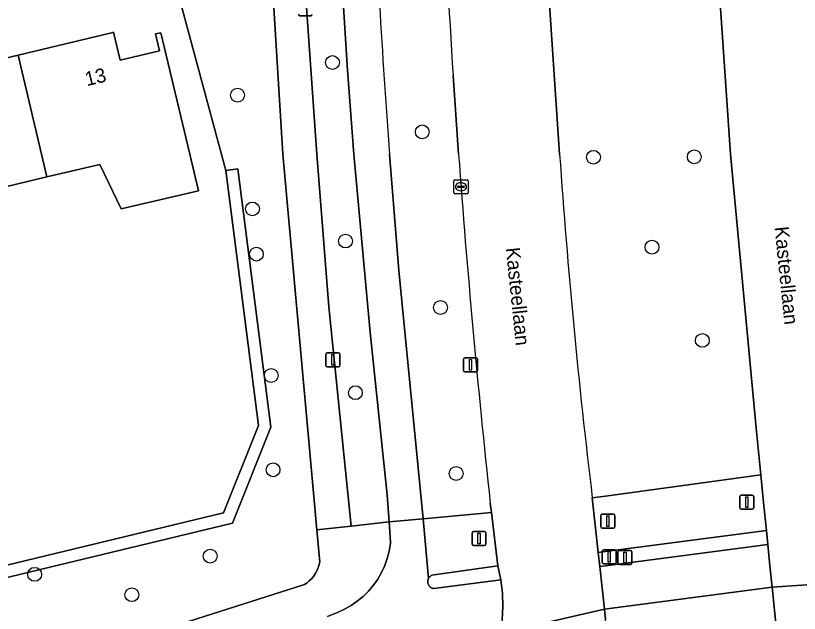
# Model space of a CAD drawing. Extents: x 157793 to 159380, y 380877 to 382313.
# Drawn here: x 158958.2 to 159013.7, y 381217.5 to 381259.8 of the extents above; entities that cross this region are included whole.
import ezdxf

# ---------------------------------------------------------------- set-up
doc = ezdxf.new("R2010")
doc.units = 0
for name, color, linetype in [('IMGEO_Berm_groen', 7, 'Continuous'), ('IMGEO_Boom', 7, 'Continuous'), ('IMGEO_Drukknoppaal', 7, 'Continuous'), ('IMGEO_Erf', 7, 'Continuous'), ('IMGEO_Fietspad_gesloten', 7, 'Continuous'), ('IMGEO_Fietspad_open', 7, 'Continuous'), ('IMGEO_Groenvoorziening', 7, 'Continuous'), ('IMGEO_Kolk', 7, 'Continuous'), ('IMGEO_Lichtmast', 7, 'Continuous'), ('IMGEO_Muur', 7, 'Continuous'), ('IMGEO_Openbare_ruimte_label', 7, 'Continuous'), ('IMGEO_Pand', 7, 'Continuous'), ('IMGEO_Pand_nummerreeks', 7, 'Continuous'), ('IMGEO_Rijbaan_lokaal_gesloten', 7, 'Continuous'), ('IMGEO_Rijbaan_regionaal_gesloten', 7, 'Continuous'), ('IMGEO_Verkeerseiland_open', 7, 'Continuous'), ('IMGEO_Verkeersregelinstallatiepaal', 7, 'Continuous'), ('IMGEO_Voetpad_open', 7, 'Continuous')]:
    doc.layers.add(name, color=color, linetype=linetype)

msp = doc.modelspace()

# ---------------------------------------------------------------- linework, layer by layer
at = {"layer": 'IMGEO_Berm_groen'}
for points in [[(158999.059, 381225.637), (159000, 381225.766), (159010.991, 381227.28), (159010.668, 381230.572), (159008.854, 381250), (159008.146, 381260.333), (159006.981, 381285.016)], [(158995.662, 381265.922), (158996.745, 381250)], [(158978.635, 381263.094), (158979.56, 381250), (158980.403, 381239.179), (158981.987, 381223.622), (158984.683, 381223.944), (158984.526, 381225.857), (158983.319, 381237.346), (158982.175, 381250), (158981.718, 381255.941), (158981.1, 381265.686)], [(158989.588, 381250), (158989.202, 381255.561)], [(158984.7, 381250), (158985.366, 381241.758), (158987.07, 381224.145), (158991.913, 381224.612), (158991.836, 381225.272)]]:
    msp.add_lwpolyline(points, dxfattribs=at)
for centre, radius, start, end in [((159881.775, 381312.806), 894.407, 181.851186, 183.669604), ((159681.978, 381302.309), 699.237, 182.544369, 184.29025), ((159679.304, 381300.235), 691.543, 184.165766, 186.223091), ((159467.27, 381282.399), 471.639, 183.93902, 186.91234)]:
    msp.add_arc(centre, radius, start, end, dxfattribs=at)
at = {"layer": 'IMGEO_Boom'}
for centre in [(158980.655, 381256.483), (158973.929, 381254.171), (158987.017, 381251.57), (158999.139, 381249.774), (159006.28, 381249.801), (158974.99, 381246.11), (158981.581, 381243.835), (159003.286, 381243.405), (158975.27, 381242.91), (158988.311, 381239.125), (159006.853, 381236.796), (158976.313, 381234.308), (158982.282, 381233.091), (158976.451, 381227.629), (158989.417, 381227.365), (158972, 381221.51), (158959.566, 381220.219), (158966.451, 381218.777)]:
    msp.add_circle(centre, 0.489, dxfattribs=at)
at = {"layer": 'IMGEO_Drukknoppaal'}
for p, q in [((159000.878, 381221.015), (159000.878, 381221.815)), ((159000.878, 381221.815), (159000.878, 381221.015)), ((159000.978, 381221.915), (159001.768, 381221.915)), ((159001.768, 381221.915), (159000.978, 381221.915)), ((159001.868, 381221.815), (159001.868, 381221.015)), ((159001.868, 381221.015), (159001.868, 381221.815)), ((159001.768, 381220.915), (159000.978, 381220.915)), ((159000.978, 381220.915), (159001.768, 381220.915))]:
    msp.add_line(p, q, dxfattribs=at)
msp.add_lwpolyline([(159001.298, 381221.79), (159001.448, 381221.79), (159001.448, 381221.04), (159001.298, 381221.04), (159001.298, 381221.79)], dxfattribs=at)
for centre, start, end in [((159000.978, 381221.815), 90, 180), ((159000.978, 381221.815), 90, 180), ((159001.768, 381221.815), 0, 90), ((159001.768, 381221.815), 360, 90), ((159000.978, 381221.015), 180, 270), ((159000.978, 381221.015), 180, 270), ((159001.768, 381221.015), 270, 0), ((159001.768, 381221.015), 270, 0)]:
    msp.add_arc(centre, 0.1, start, end, dxfattribs=at)
at = {"layer": 'IMGEO_Erf'}
for points in [[(158947.805, 381218.514), (158972.948, 381224.569), (158975.416, 381230.759), (158973.111, 381248.837), (158968.906, 381264.456), (158957.537, 381261.722)], [(158951.83, 381255.447), (158958.387, 381257.014), (158965.004, 381258.596), (158965.146, 381258.63), (158965.618, 381256.655), (158968.404, 381257.321), (158968.12, 381258.507), (158968.5, 381258.597), (158970.55, 381250), (158971.172, 381247.394), (158965.691, 381246.107), (158964.174, 381249.253), (158960.432, 381248.374), (158956.884, 381247.541)]]:
    msp.add_lwpolyline(points, dxfattribs=at)
at = {"layer": 'IMGEO_Fietspad_gesloten'}
msp.add_lwpolyline([(158981.1, 381265.686), (158981.718, 381255.941), (158982.175, 381250), (158983.319, 381237.346), (158984.526, 381225.857), (158984.683, 381223.944), (158987.07, 381224.145), (158985.366, 381241.758), (158984.7, 381250)], dxfattribs=at)
msp.add_arc((159681.978, 381302.309), 699.237, 182.544369, 184.29025, dxfattribs=at)
at = {"layer": 'IMGEO_Fietspad_open'}
msp.add_lwpolyline([(158992.673, 381216.993), (158992.728, 381217.936), (158992.699, 381218.879), (158992.584, 381219.822), (158987.846, 381219.212), (158987.827, 381219.214), (158987.783, 381219.223), (158987.741, 381219.235), (158987.7, 381219.25), (158987.661, 381219.27), (158987.623, 381219.292), (158987.588, 381219.318), (158987.555, 381219.347), (158987.524, 381219.379), (158987.497, 381219.414), (158987.473, 381219.451), (158987.452, 381219.489), (158987.435, 381219.53), (158987.422, 381219.572), (158987.412, 381219.615), (158987.406, 381219.658), (158987.404, 381219.702), (158987.406, 381219.746), (158987.412, 381219.79), (158987.422, 381219.833), (158987.436, 381219.874), (158987.453, 381219.915), (158987.07, 381224.145), (158984.683, 381223.944), (158984.772, 381222.5), (158984.761, 381222.398), (158984.673, 381221.867), (158984.538, 381221.347), (158984.358, 381220.841), (158984.133, 381220.352), (158983.865, 381219.886), (158983.557, 381219.446), (158983.21, 381219.035), (158982.829, 381218.657), (158982.415, 381218.314), (158981.972, 381218.009), (158981.503, 381217.746), (158981.013, 381217.525), (158980.304, 381217.231)], dxfattribs=at)
msp.add_lwpolyline([(158999.588, 381220.766), (158999.919, 381217.758), (159011.797, 381219.3), (159011.64, 381220.818), (159011.486, 381222.337), (159000, 381220.821)], close=True, dxfattribs=at)
at = {"layer": 'IMGEO_Groenvoorziening'}
for points in [[(158897.759, 381206.582), (158967.355, 381216.187), (158970.464, 381216.885), (158978.68, 381219.496), (158978.855, 381219.618), (158979.018, 381219.755), (158979.168, 381219.906), (158979.305, 381220.07), (158979.426, 381220.246), (158979.53, 381220.431), (158979.618, 381220.625), (158979.688, 381220.827), (158979.74, 381221.033), (158979.751, 381221.089), (158979.545, 381223.373), (158979.309, 381225.993), (158977.146, 381250), (158976.012, 381268.462)], [(158968.906, 381264.456), (158973.111, 381248.837), (158973.955, 381248.944), (158976.287, 381230.648), (158973.574, 381223.845), (158947.985, 381217.683)]]:
    msp.add_lwpolyline(points, dxfattribs=at)
at = {"layer": 'IMGEO_Kolk'}
for p, q in [((158989.334, 381248.183), (158990.186, 381248.183)), ((158989.259, 381247.257), (158989.259, 381248.109)), ((158989.518, 381247.677), (158989.518, 381247.689)), ((158989.956, 381247.64), (158989.558, 381247.64)), ((158989.561, 381247.726), (158989.959, 381247.726)), ((158989.747, 381247.963), (158989.772, 381247.963)), ((158990.002, 381247.689), (158990.002, 381247.677)), ((158990.26, 381248.109), (158990.26, 381247.257)), ((158990.186, 381247.183), (158989.334, 381247.183)), ((158989.77, 381247.403), (158989.745, 381247.403))]:
    msp.add_line(p, q, dxfattribs=at)
for points in [[(158989.334, 381248.183), (158990.186, 381248.183)], [(158989.259, 381247.257), (158989.259, 381248.109)], [(158990.26, 381248.109), (158990.26, 381247.257)], [(158990.186, 381247.183), (158989.334, 381247.183)]]:
    msp.add_lwpolyline(points, dxfattribs=at)
for centre, radius, start, end in [((158989.336, 381248.107), 0.0765, 91.552, 178.448), ((158989.336, 381248.107), 0.0765, 91.552, 178.448), ((158990.184, 381248.107), 0.0765, 1.552, 88.448), ((158990.184, 381248.107), 0.0765, 1.552, 88.448), ((158989.558, 381247.686), 0.0403, 85.8775, 175.7526), ((158989.555, 381247.676), 0.0366, 178.938, 274.7102), ((158989.959, 381247.683), 0.043, 264.8664, 352.4533), ((158989.963, 381247.688), 0.0386, 1.7309, 96.639), ((158989.336, 381247.259), 0.0765, 181.552, 268.448), ((158989.336, 381247.259), 0.0765, 181.552, 268.448), ((158990.184, 381247.259), 0.0765, 271.552, 358.448), ((158990.184, 381247.259), 0.0765, 271.552, 358.448)]:
    msp.add_arc(centre, radius, start, end, dxfattribs=at)
for centre, major_axis, ratio, start_param, end_param in [((158989.746, 381247.683), (-0.387, 0.002), 0.722429, 4.712389, 7.853982), ((158989.771, 381247.683), (-0.39, 0.002), 0.717154, 1.570796, 4.712389)]:
    msp.add_ellipse(centre, major_axis=major_axis, ratio=ratio, start_param=start_param, end_param=end_param, dxfattribs=at)
at = {"layer": 'IMGEO_Lichtmast'}
for p, q in [((158979.127, 381259.805), (158978.337, 381259.805)), ((158978.337, 381259.805), (158979.127, 381259.805)), ((158980.191, 381235.022), (158980.191, 381235.822)), ((158980.191, 381235.822), (158980.191, 381235.022)), ((158980.291, 381235.922), (158981.081, 381235.922)), ((158981.081, 381235.922), (158980.291, 381235.922)), ((158981.181, 381235.822), (158981.181, 381235.022)), ((158981.181, 381235.022), (158981.181, 381235.822)), ((158989.937, 381234.658), (158989.937, 381235.458)), ((158989.937, 381235.458), (158989.937, 381234.658)), ((158990.037, 381235.558), (158990.827, 381235.558)), ((158990.827, 381235.558), (158990.037, 381235.558)), ((158990.927, 381235.458), (158990.927, 381234.658)), ((158990.927, 381234.658), (158990.927, 381235.458)), ((158981.081, 381234.922), (158980.291, 381234.922)), ((158980.291, 381234.922), (158981.081, 381234.922)), ((158990.827, 381234.558), (158990.037, 381234.558)), ((158990.037, 381234.558), (158990.827, 381234.558))]:
    msp.add_line(p, q, dxfattribs=at)
for points in [[(158980.611, 381235.797), (158980.761, 381235.797), (158980.761, 381235.047), (158980.611, 381235.047), (158980.611, 381235.797)], [(158990.357, 381235.433), (158990.507, 381235.433), (158990.507, 381234.683), (158990.357, 381234.683), (158990.357, 381235.433)]]:
    msp.add_lwpolyline(points, dxfattribs=at)
for centre, start, end in [((158978.337, 381259.905), 180, 270), ((158978.337, 381259.905), 180, 270), ((158979.127, 381259.905), 270, 0), ((158979.127, 381259.905), 270, 0), ((158980.291, 381235.822), 90, 180), ((158980.291, 381235.822), 90, 180), ((158981.081, 381235.822), 0, 90), ((158981.081, 381235.822), 360, 90), ((158990.037, 381235.458), 90, 180), ((158990.037, 381235.458), 90, 180), ((158990.827, 381235.458), 0, 90), ((158990.827, 381235.458), 360, 90), ((158980.291, 381235.022), 180, 270), ((158980.291, 381235.022), 180, 270), ((158981.081, 381235.022), 270, 0), ((158981.081, 381235.022), 270, 0), ((158990.037, 381234.658), 180, 270), ((158990.037, 381234.658), 180, 270), ((158990.827, 381234.658), 270, 0), ((158990.827, 381234.658), 270, 0)]:
    msp.add_arc(centre, 0.1, start, end, dxfattribs=at)
at = {"layer": 'IMGEO_Muur'}
msp.add_lwpolyline([(158947.985, 381217.683), (158973.574, 381223.845), (158976.287, 381230.648), (158973.955, 381248.944), (158973.111, 381248.837), (158975.416, 381230.759), (158972.948, 381224.569), (158947.805, 381218.514)], dxfattribs=at)
at = {"layer": 'IMGEO_Pand'}
for points in [[(158960.432, 381248.374), (158964.174, 381249.253), (158965.691, 381246.107), (158971.172, 381247.394), (158970.55, 381250), (158968.5, 381258.597), (158968.12, 381258.507), (158968.404, 381257.321), (158965.618, 381256.655), (158965.146, 381258.63), (158965.004, 381258.596), (158958.387, 381257.014), (158960.047, 381250)], [(158960.432, 381248.374), (158960.047, 381250), (158958.387, 381257.014), (158951.83, 381255.447), (158953.125, 381250), (158953.249, 381249.478), (158953.544, 381248.157), (158949.8, 381247.278), (158952.166, 381237.19), (158952.384, 381237.241), (158951.701, 381240.151), (158956.872, 381241.365), (158956.884, 381247.541)]]:
    msp.add_lwpolyline(points, close=True, dxfattribs=at)
at = {"layer": 'IMGEO_Rijbaan_lokaal_gesloten'}
for points in [[(159008.146, 381260.333), (159008.854, 381250), (159010.668, 381230.572), (159010.991, 381227.28), (159011.187, 381225.302), (159011.386, 381223.323), (159011.486, 381222.337), (159011.64, 381220.818), (159011.797, 381219.3), (159021.209, 381219.94), (159020.916, 381220.235), (159020.323, 381220.916), (159019.793, 381221.646), (159018.995, 381223.375), (159018.654, 381224.322), (159018.629, 381224.4), (159018.232, 381225.857), (159017.967, 381227.343), (159017.887, 381228.196), (159016.476, 381243.257), (159015.95, 381249.998), (159015.75, 381253.035), (159014.058, 381287.404)], [(158996.745, 381250), (158995.662, 381265.922)], [(158989.202, 381255.561), (158989.588, 381250)], [(158991.836, 381225.272), (158991.913, 381224.612), (158992.367, 381220.819), (158992.584, 381219.822), (158992.699, 381218.879), (158992.728, 381217.936), (158992.673, 381216.993), (158992.534, 381216.06), (158999.919, 381217.758), (158999.588, 381220.766), (158999.478, 381221.773), (158999.059, 381225.637)]]:
    msp.add_lwpolyline(points, dxfattribs=at)
for centre, radius, start, end in [((159881.775, 381312.806), 894.407, 181.851186, 183.669604), ((159679.304, 381300.235), 691.543, 184.165766, 186.223091), ((159467.27, 381282.399), 471.639, 183.93902, 186.91234)]:
    msp.add_arc(centre, radius, start, end, dxfattribs=at)
at = {"layer": 'IMGEO_Rijbaan_regionaal_gesloten'}
for points in [[(159021.209, 381219.94), (159011.797, 381219.3), (159012.16, 381215.815), (159012.181, 381215.692), (159012.198, 381215.515), (159012.198, 381215.336), (159012.183, 381215.159), (159012.152, 381214.983), (159012.106, 381214.811), (159012.044, 381214.644), (159011.967, 381214.483), (159011.877, 381214.329), (159011.773, 381214.184), (159011.657, 381214.049), (159011.528, 381213.925), (159011.39, 381213.813), (159011.242, 381213.713), (159011.085, 381213.628), (159010.922, 381213.556), (159010.753, 381213.5), (159010.579, 381213.459), (159010.403, 381213.433), (159002.246, 381212.537)], [(159000.371, 381214.221), (159000.23, 381214.976), (159000, 381217.022), (158999.919, 381217.758), (158992.534, 381216.06)]]:
    msp.add_lwpolyline(points, dxfattribs=at)
at = {"layer": 'IMGEO_Verkeerseiland_open'}
for points in [[(158999.588, 381220.766), (159000, 381220.821), (159011.486, 381222.337), (159011.386, 381223.323), (159000, 381221.842), (158999.478, 381221.773)], [(158992.367, 381220.819), (158987.702, 381220.153), (158987.662, 381220.134), (158987.625, 381220.111), (158987.589, 381220.085), (158987.556, 381220.056), (158987.526, 381220.025), (158987.498, 381219.99), (158987.474, 381219.954), (158987.453, 381219.915), (158987.436, 381219.874), (158987.422, 381219.833), (158987.412, 381219.79), (158987.406, 381219.746), (158987.404, 381219.702), (158987.406, 381219.658), (158987.412, 381219.615), (158987.422, 381219.572), (158987.435, 381219.53), (158987.452, 381219.489), (158987.473, 381219.451), (158987.497, 381219.414), (158987.524, 381219.379), (158987.555, 381219.347), (158987.588, 381219.318), (158987.623, 381219.292), (158987.661, 381219.27), (158987.7, 381219.25), (158987.741, 381219.235), (158987.783, 381219.223), (158987.827, 381219.214), (158987.846, 381219.212), (158992.584, 381219.822)]]:
    msp.add_lwpolyline(points, close=True, dxfattribs=at)
msp.add_lwpolyline([(159012.16, 381215.815), (159011.797, 381219.3), (158999.919, 381217.758), (159000, 381217.022)], dxfattribs=at)
at = {"layer": 'IMGEO_Verkeersregelinstallatiepaal'}
for p, q in [((159009.502, 381224.935), (159009.502, 381225.735)), ((159009.502, 381225.735), (159009.502, 381224.935)), ((159009.602, 381225.835), (159010.392, 381225.835)), ((159010.392, 381225.835), (159009.602, 381225.835)), ((159010.492, 381225.735), (159010.492, 381224.935)), ((159010.492, 381224.935), (159010.492, 381225.735)), ((158999.669, 381223.581), (158999.669, 381224.381)), ((158999.669, 381224.381), (158999.669, 381223.581)), ((158999.769, 381224.481), (159000.559, 381224.481)), ((159000.559, 381224.481), (158999.769, 381224.481)), ((159000.659, 381224.381), (159000.659, 381223.581)), ((159000.659, 381223.581), (159000.659, 381224.381)), ((159010.392, 381224.835), (159009.602, 381224.835)), ((159009.602, 381224.835), (159010.392, 381224.835)), ((158990.64, 381223.262), (158991.43, 381223.262)), ((158991.43, 381223.262), (158990.64, 381223.262)), ((159000.559, 381223.481), (158999.769, 381223.481)), ((158999.769, 381223.481), (159000.559, 381223.481)), ((158990.54, 381222.362), (158990.54, 381223.162)), ((158990.54, 381223.162), (158990.54, 381222.362)), ((158991.53, 381223.162), (158991.53, 381222.362)), ((158991.53, 381222.362), (158991.53, 381223.162)), ((158991.43, 381222.262), (158990.64, 381222.262)), ((158990.64, 381222.262), (158991.43, 381222.262)), ((158999.765, 381221.054), (158999.765, 381221.854)), ((158999.765, 381221.854), (158999.765, 381221.054)), ((158999.865, 381221.954), (159000.655, 381221.954)), ((159000.655, 381221.954), (158999.865, 381221.954)), ((159000.755, 381221.854), (159000.755, 381221.054)), ((159000.755, 381221.054), (159000.755, 381221.854)), ((159000.655, 381220.954), (158999.865, 381220.954)), ((158999.865, 381220.954), (159000.655, 381220.954))]:
    msp.add_line(p, q, dxfattribs=at)
for points in [[(159009.922, 381225.71), (159010.072, 381225.71), (159010.072, 381224.96), (159009.922, 381224.96), (159009.922, 381225.71)], [(159000.089, 381224.356), (159000.239, 381224.356), (159000.239, 381223.606), (159000.089, 381223.606), (159000.089, 381224.356)], [(158990.96, 381223.137), (158991.11, 381223.137), (158991.11, 381222.387), (158990.96, 381222.387), (158990.96, 381223.137)], [(159000.185, 381221.829), (159000.335, 381221.829), (159000.335, 381221.079), (159000.185, 381221.079), (159000.185, 381221.829)]]:
    msp.add_lwpolyline(points, dxfattribs=at)
for centre, start, end in [((159009.602, 381225.735), 90, 180), ((159009.602, 381225.735), 90, 180), ((159010.392, 381225.735), 0, 90), ((159010.392, 381225.735), 360, 90), ((159009.602, 381224.935), 180, 270), ((159009.602, 381224.935), 180, 270), ((159010.392, 381224.935), 270, 0), ((159010.392, 381224.935), 270, 0), ((158999.769, 381224.381), 90, 180), ((158999.769, 381224.381), 90, 180), ((159000.559, 381224.381), 0, 90), ((159000.559, 381224.381), 360, 90), ((158990.64, 381223.162), 90, 180), ((158990.64, 381223.162), 90, 180), ((158991.43, 381223.162), 0, 90), ((158991.43, 381223.162), 360, 90), ((158999.769, 381223.581), 180, 270), ((158999.769, 381223.581), 180, 270), ((159000.559, 381223.581), 270, 0), ((159000.559, 381223.581), 270, 0), ((158990.64, 381222.362), 180, 270), ((158990.64, 381222.362), 180, 270), ((158991.43, 381222.362), 270, 0), ((158991.43, 381222.362), 270, 0), ((158999.865, 381221.854), 90, 180), ((158999.865, 381221.854), 90, 180), ((159000.655, 381221.854), 0, 90), ((159000.655, 381221.854), 360, 90), ((158999.865, 381221.054), 180, 270), ((158999.865, 381221.054), 180, 270), ((159000.655, 381221.054), 270, 0), ((159000.655, 381221.054), 270, 0)]:
    msp.add_arc(centre, 0.1, start, end, dxfattribs=at)
at = {"layer": 'IMGEO_Voetpad_open'}
for points in [[(158976.012, 381268.462), (158977.146, 381250), (158979.309, 381225.993), (158979.545, 381223.373), (158981.987, 381223.622), (158980.403, 381239.179), (158979.56, 381250), (158978.635, 381263.094)], [(158980.304, 381217.231), (158981.013, 381217.525), (158981.503, 381217.746), (158981.972, 381218.009), (158982.415, 381218.314), (158982.829, 381218.657), (158983.21, 381219.035), (158983.557, 381219.446), (158983.865, 381219.886), (158984.133, 381220.352), (158984.358, 381220.841), (158984.538, 381221.347), (158984.673, 381221.867), (158984.761, 381222.398), (158984.772, 381222.5), (158984.683, 381223.944), (158981.987, 381223.622), (158979.545, 381223.373), (158979.751, 381221.089), (158979.74, 381221.033), (158979.688, 381220.827), (158979.618, 381220.625), (158979.53, 381220.431), (158979.426, 381220.246), (158979.305, 381220.07), (158979.168, 381219.906), (158979.018, 381219.755), (158978.855, 381219.618), (158978.68, 381219.496), (158970.464, 381216.885)]]:
    msp.add_lwpolyline(points, dxfattribs=at)
for points in [[(159011.386, 381223.323), (159011.187, 381225.302), (159010.991, 381227.28), (159000, 381225.766), (158999.059, 381225.637), (158999.478, 381221.773), (159000, 381221.842)], [(158987.702, 381220.153), (158992.367, 381220.819), (158991.913, 381224.612), (158987.07, 381224.145), (158987.453, 381219.915), (158987.474, 381219.954), (158987.498, 381219.99), (158987.526, 381220.025), (158987.556, 381220.056), (158987.589, 381220.085), (158987.625, 381220.111), (158987.662, 381220.134)]]:
    msp.add_lwpolyline(points, close=True, dxfattribs=at)

# ---------------------------------------------------------------- texts
at = {"layer": 'IMGEO_Openbare_ruimte_label'}
for rotation, p in [(275.7961, (159011.965, 381244.825)), (275.967, (158992.928, 381243.339))]:
    msp.add_text('Kasteellaan', height=1, rotation=rotation, dxfattribs=at).set_placement(p)
at = {"layer": 'IMGEO_Pand_nummerreeks'}
msp.add_text('13', height=1, rotation=13.4459, dxfattribs=at).set_placement((158963.263, 381254.807))

doc.saveas('drawing.dxf')
